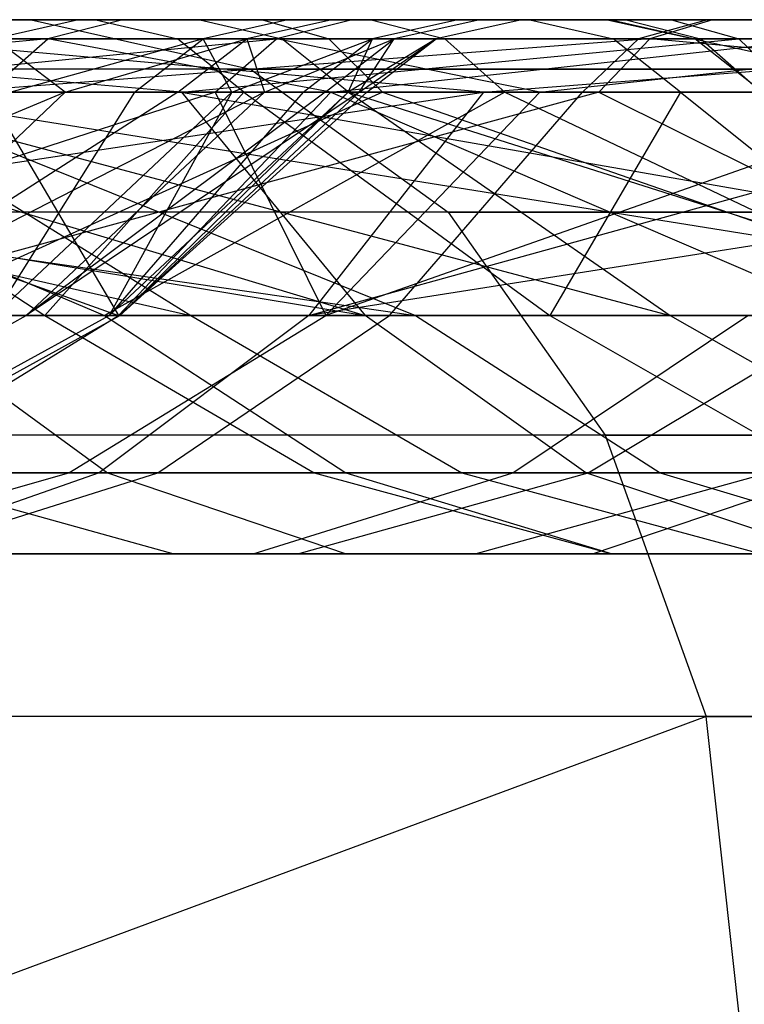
# Model space of a CAD drawing. Extents: x -172 to 172, y -29 to 28.
# Tile 831 of 914: x 117.77 to 121.36, y 14.42 to 19.3. Entities that reach past the tile are written whole.
import ezdxf

# ---------------------------------------------------------------- set-up
doc = ezdxf.new("R2010")
doc.units = 0
doc.header["$LTSCALE"] = 25.4
doc.layers.get('0').update_dxf_attribs({"linetype": 'CONTINUOUS'})

msp = doc.modelspace()

# ---------------------------------------------------------------- linework, layer by layer
at = {"color": 0}
for p, q in [((111.0298, 19.2997, -1117.8363), (117.8281, 19.2997, -1124.2006)), ((111.0298, 19.2997, -1117.8363), (117.8281, 19.2997, -1124.2006)), ((113.0557, 19.2997, -1139.0698), (118.9749, 19.2997, -1145.8844)), ((113.0557, 19.2997, -1139.0698), (118.9749, 19.2997, -1145.8844)), ((118.2815, 19.2997, -1177.6337), (113.9733, 19.2997, -1170.407)), ((118.2815, 19.2997, -1177.6337), (113.9733, 19.2997, -1170.407)), ((120.6759, 19.2997, -1359.412), (114.0337, 19.2997, -1365.939)), ((120.6759, 19.2997, -1359.412), (114.0337, 19.2997, -1365.939)), ((121.2051, 19.2997, -1130.9064), (114.6551, 19.2997, -1124.2291)), ((121.2051, 19.2997, -1130.9064), (114.6551, 19.2997, -1124.2291)), ((114.9488, 19.2997, -1165.5663), (119.5131, 19.2997, -1172.79)), ((114.9488, 19.2997, -1165.5663), (119.5131, 19.2997, -1172.79)), ((121.0023, 19.2997, -1338.0845), (115.2281, 19.2997, -1345.0223)), ((121.0023, 19.2997, -1338.0845), (115.2281, 19.2997, -1345.0223)), ((115.2382, 19.2997, -1314.0752), (119.4184, 19.2997, -1306.7739)), ((115.2382, 19.2997, -1314.0752), (119.4184, 19.2997, -1306.7739)), ((115.4903, 19.2997, -1198.8329), (118.148, 19.2997, -1206.4814)), ((115.4903, 19.2997, -1198.8329), (118.148, 19.2997, -1206.4814)), ((121.1804, 19.2997, -1154.4006), (115.7041, 19.2997, -1147.3779)), ((121.1804, 19.2997, -1154.4006), (115.7041, 19.2997, -1147.3779)), ((118.6641, 19.2997, -1278.3176), (116.1165, 19.2997, -1286.0035)), ((118.6641, 19.2997, -1278.3176), (116.1165, 19.2997, -1286.0035)), ((116.2911, 19.2997, -1273.9019), (118.0626, 19.2997, -1266.149)), ((116.2911, 19.2997, -1273.9019), (118.0626, 19.2997, -1266.149)), ((120.7768, 19.2997, -1311.5215), (116.3449, 19.2997, -1318.827)), ((120.7768, 19.2997, -1311.5215), (116.3449, 19.2997, -1318.827)), ((117.3867, 19.2997, -1359.578), (123.7799, 19.2997, -1352.7505)), ((117.3867, 19.2997, -1359.578), (123.7799, 19.2997, -1352.7505)), ((118.0626, 19.2997, -1266.149), (117.6461, 19.2052, -1266.0682)), ((118.0626, 19.2997, -1266.149), (117.6461, 19.2052, -1266.0682)), ((117.6489, 19.2997, -1336.7255), (122.9799, 19.2997, -1329.5917)), ((117.6489, 19.2997, -1336.7255), (122.9799, 19.2997, -1329.5917)), ((119.1009, 19.2997, -1226.5735), (117.7384, 19.2997, -1218.7384)), ((119.1009, 19.2997, -1226.5735), (117.7384, 19.2997, -1218.7384)), ((117.8281, 19.2997, -1124.2006), (124.2621, 19.2997, -1130.9329)), ((117.8281, 19.2997, -1124.2006), (124.2621, 19.2997, -1130.9329)), ((117.8281, 19.2997, -1124.2006), (118.915, 19.055, -1123.1024)), ((117.8281, 19.2997, -1124.2006), (118.915, 19.055, -1123.1024)), ((118.2815, 19.2997, -1177.6337), (117.9105, 19.2052, -1177.8395)), ((118.2815, 19.2997, -1177.6337), (117.9105, 19.2052, -1177.8395)), ((118.0626, 19.2997, -1266.149), (119.3179, 19.2997, -1258.2961)), ((118.0626, 19.2997, -1266.149), (119.3179, 19.2997, -1258.2961)), ((118.148, 19.2997, -1206.4814), (118.5531, 19.2052, -1206.3553)), ((118.148, 19.2997, -1206.4814), (120.2999, 19.2997, -1214.2874)), ((118.148, 19.2997, -1206.4814), (118.5531, 19.2052, -1206.3553)), ((118.148, 19.2997, -1206.4814), (120.2999, 19.2997, -1214.2874)), ((122.132, 19.2997, -1185.114), (118.2815, 19.2997, -1177.6337)), ((122.132, 19.2997, -1185.114), (118.2815, 19.2997, -1177.6337)), ((118.6641, 19.2997, -1278.3176), (119.071, 19.2052, -1278.4379)), ((120.7035, 19.2997, -1270.4814), (118.6641, 19.2997, -1278.3176)), ((118.6641, 19.2997, -1278.3176), (119.071, 19.2052, -1278.4379)), ((120.7035, 19.2997, -1270.4814), (118.6641, 19.2997, -1278.3176)), ((119.1009, 19.2997, -1226.5735), (118.6808, 19.2052, -1226.6323)), ((119.1009, 19.2997, -1226.5735), (118.6808, 19.2052, -1226.6323)), ((119.3179, 19.2997, -1258.2961), (118.897, 19.2052, -1258.243)), ((119.3179, 19.2997, -1258.2961), (118.897, 19.2052, -1258.243)), ((118.9749, 19.2997, -1145.8844), (124.484, 19.2997, -1153.0345)), ((118.9749, 19.2997, -1145.8844), (124.484, 19.2997, -1153.0345)), ((118.9749, 19.2997, -1145.8844), (119.3032, 19.2052, -1145.6156)), ((118.9749, 19.2997, -1145.8844), (119.3032, 19.2052, -1145.6156)), ((119.4184, 19.2997, -1306.7739), (119.0438, 19.2052, -1306.5747)), ((119.4184, 19.2997, -1306.7739), (119.0438, 19.2052, -1306.5747)), ((119.9427, 19.2997, -1234.4813), (119.1009, 19.2997, -1226.5735)), ((119.9427, 19.2997, -1234.4813), (119.1009, 19.2997, -1226.5735)), ((119.3179, 19.2997, -1258.2961), (120.0514, 19.2997, -1250.3774)), ((119.3179, 19.2997, -1258.2961), (120.0514, 19.2997, -1250.3774)), ((119.4184, 19.2997, -1306.7739), (123.1367, 19.2997, -1299.2268)), ((119.4184, 19.2997, -1306.7739), (123.1367, 19.2997, -1299.2268)), ((119.5131, 19.2997, -1172.79), (123.624, 19.2997, -1180.281)), ((119.5131, 19.2997, -1172.79), (119.8786, 19.2052, -1172.5746)), ((119.5131, 19.2997, -1172.79), (123.624, 19.2997, -1180.281)), ((119.5131, 19.2997, -1172.79), (119.8786, 19.2052, -1172.5746)), ((119.9427, 19.2997, -1234.4813), (119.5196, 19.2052, -1234.5123)), ((119.9427, 19.2997, -1234.4813), (119.5196, 19.2052, -1234.5123)), ((120.0514, 19.2997, -1250.3774), (119.6279, 19.2052, -1250.3523)), ((120.0514, 19.2997, -1250.3774), (119.6279, 19.2052, -1250.3523)), ((120.26, 19.2997, -1242.4276), (119.8357, 19.2052, -1242.4305)), ((120.26, 19.2997, -1242.4276), (119.8357, 19.2052, -1242.4305)), ((120.26, 19.2997, -1242.4276), (119.9427, 19.2997, -1234.4813)), ((120.26, 19.2997, -1242.4276), (119.9427, 19.2997, -1234.4813)), ((120.0514, 19.2997, -1250.3774), (120.26, 19.2997, -1242.4276)), ((120.0514, 19.2997, -1250.3774), (120.26, 19.2997, -1242.4276)), ((120.2999, 19.2997, -1214.2874), (120.7123, 19.2052, -1214.1881)), ((120.2999, 19.2997, -1214.2874), (121.9365, 19.2997, -1222.2174)), ((120.2999, 19.2997, -1214.2874), (120.7123, 19.2052, -1214.1881)), ((120.2999, 19.2997, -1214.2874), (121.9365, 19.2997, -1222.2174)), ((126.9451, 19.2997, -1352.5259), (120.6759, 19.2997, -1359.412)), ((121.7891, 19.055, -1360.4835), (120.6759, 19.2997, -1359.412)), ((126.9451, 19.2997, -1352.5259), (120.6759, 19.2997, -1359.412)), ((121.7891, 19.055, -1360.4835), (120.6759, 19.2997, -1359.412)), ((120.7035, 19.2997, -1270.4814), (121.1174, 19.2052, -1270.5748)), ((122.2261, 19.2997, -1262.5288), (120.7035, 19.2997, -1270.4814)), ((120.7035, 19.2997, -1270.4814), (121.1174, 19.2052, -1270.5748)), ((122.2261, 19.2997, -1262.5288), (120.7035, 19.2997, -1270.4814)), ((124.7506, 19.2997, -1303.9568), (120.7768, 19.2997, -1311.5215)), ((120.7768, 19.2997, -1311.5215), (121.1461, 19.2052, -1311.7302)), ((124.7506, 19.2997, -1303.9568), (120.7768, 19.2997, -1311.5215)), ((120.7768, 19.2997, -1311.5215), (121.1461, 19.2052, -1311.7302)), ((121.1804, 19.2997, -1154.4006), (120.8382, 19.2052, -1154.6515)), ((121.1804, 19.2997, -1154.4006), (120.8382, 19.2052, -1154.6515)), ((121.2051, 19.2997, -1130.9064), (120.8939, 19.2052, -1131.1947)), ((121.2051, 19.2997, -1130.9064), (120.8939, 19.2052, -1131.1947)), ((126.3594, 19.2997, -1330.8197), (121.0023, 19.2997, -1338.0845)), ((121.0023, 19.2997, -1338.0845), (121.3362, 19.2052, -1338.3462)), ((126.3594, 19.2997, -1330.8197), (121.0023, 19.2997, -1338.0845)), ((121.0023, 19.2997, -1338.0845), (121.3362, 19.2052, -1338.3462)), ((126.2311, 19.2997, -1161.7355), (121.1804, 19.2997, -1154.4006)), ((126.2311, 19.2997, -1161.7355), (121.1804, 19.2997, -1154.4006)), ((127.3668, 19.2997, -1137.9435), (121.2051, 19.2997, -1130.9064)), ((127.3668, 19.2997, -1137.9435), (121.2051, 19.2997, -1130.9064)), ((119.3032, 19.2052, -1145.6156), (113.3677, 19.2052, -1138.7823)), ((119.3032, 19.2052, -1145.6156), (113.3677, 19.2052, -1138.7823)), ((113.6158, 19.2052, -1170.6355), (117.9105, 19.2052, -1177.8395)), ((113.6158, 19.2052, -1170.6355), (117.9105, 19.2052, -1177.8395)), ((114.3607, 19.2052, -1124.5347), (120.8939, 19.2052, -1131.1947)), ((114.3607, 19.2052, -1124.5347), (120.8939, 19.2052, -1131.1947)), ((119.0438, 19.2052, -1306.5747), (114.8767, 19.2052, -1313.853)), ((119.0438, 19.2052, -1306.5747), (114.8767, 19.2052, -1313.853)), ((117.9105, 19.2052, -1177.8395), (115.1794, 18.9397, -1173.8062)), ((117.9105, 19.2052, -1177.8395), (115.1794, 18.9397, -1173.8062)), ((119.8786, 19.2052, -1172.5746), (115.3003, 19.2052, -1165.3287)), ((119.8786, 19.2052, -1172.5746), (115.3003, 19.2052, -1165.3287)), ((115.3774, 19.2052, -1147.6486), (120.8382, 19.2052, -1154.6515)), ((115.3774, 19.2052, -1147.6486), (120.8382, 19.2052, -1154.6515)), ((115.5461, 19.2052, -1345.3032), (121.3362, 19.2052, -1338.3462)), ((118.5735, 18.9397, -1342.3071), (115.5461, 19.2052, -1345.3032)), ((115.5461, 19.2052, -1345.3032), (121.3362, 19.2052, -1338.3462)), ((118.5735, 18.9397, -1342.3071), (115.5461, 19.2052, -1345.3032)), ((118.5531, 19.2052, -1206.3553), (115.8863, 19.2052, -1198.6805)), ((118.5531, 19.2052, -1206.3553), (115.8863, 19.2052, -1198.6805)), ((116.3423, 18.9397, -1310.7278), (119.0438, 19.2052, -1306.5747)), ((116.3423, 18.9397, -1310.7278), (119.0438, 19.2052, -1306.5747)), ((116.5146, 19.2052, -1286.1501), (119.071, 19.2052, -1278.4379)), ((116.5146, 19.2052, -1286.1501), (119.071, 19.2052, -1278.4379)), ((116.7007, 19.2052, -1319.0582), (121.1461, 19.2052, -1311.7302)), ((116.7007, 19.2052, -1319.0582), (121.1461, 19.2052, -1311.7302)), ((123.4621, 19.2052, -1352.4694), (117.0853, 19.2052, -1359.2793)), ((120.0707, 18.9397, -1355.6843), (117.0853, 19.2052, -1359.2793)), ((120.0707, 18.9397, -1355.6843), (117.0853, 19.2052, -1359.2793)), ((123.4621, 19.2052, -1352.4694), (117.0853, 19.2052, -1359.2793)), ((122.6326, 19.2052, -1329.3479), (117.3168, 19.2052, -1336.4615)), ((122.6326, 19.2052, -1329.3479), (117.3168, 19.2052, -1336.4615)), ((117.323, 19.2052, -1218.825), (118.6808, 19.2052, -1226.6323)), ((117.323, 19.2052, -1218.825), (118.6808, 19.2052, -1226.6323)), ((120.8939, 19.2052, -1131.1947), (117.4288, 18.9397, -1128.0594)), ((120.8939, 19.2052, -1131.1947), (117.4288, 18.9397, -1128.0594)), ((117.6095, 18.9397, -1178.0063), (117.9105, 19.2052, -1177.8395)), ((117.6095, 18.9397, -1178.0063), (117.9105, 19.2052, -1177.8395)), ((117.9964, 18.9397, -1262.1117), (117.6461, 19.2052, -1266.0682)), ((118.897, 19.2052, -1258.243), (117.6461, 19.2052, -1266.0682)), ((118.897, 19.2052, -1258.243), (117.6461, 19.2052, -1266.0682)), ((117.9964, 18.9397, -1262.1117), (117.6461, 19.2052, -1266.0682)), ((118.6808, 19.2052, -1226.6323), (117.7274, 18.9397, -1222.7764)), ((118.6808, 19.2052, -1226.6323), (117.7274, 18.9397, -1222.7764)), ((119.3125, 18.9397, -1181.1754), (117.9105, 19.2052, -1177.8395)), ((117.9105, 19.2052, -1177.8395), (121.7489, 19.2052, -1185.2964)), ((119.3125, 18.9397, -1181.1754), (117.9105, 19.2052, -1177.8395)), ((117.9105, 19.2052, -1177.8395), (121.7489, 19.2052, -1185.2964)), ((117.9964, 18.9397, -1262.1117), (118.897, 19.2052, -1258.243)), ((117.9964, 18.9397, -1262.1117), (118.897, 19.2052, -1258.243)), ((118.34, 18.9397, -1226.6801), (118.6808, 19.2052, -1226.6323)), ((118.34, 18.9397, -1226.6801), (118.6808, 19.2052, -1226.6323)), ((118.8817, 18.9397, -1206.2531), (118.5531, 19.2052, -1206.3553)), ((120.7123, 19.2052, -1214.1881), (118.5531, 19.2052, -1206.3553)), ((120.7123, 19.2052, -1214.1881), (118.5531, 19.2052, -1206.3553)), ((118.8817, 18.9397, -1206.2531), (118.5531, 19.2052, -1206.3553)), ((118.5556, 18.9397, -1258.2001), (118.897, 19.2052, -1258.243)), ((118.5556, 18.9397, -1258.2001), (118.897, 19.2052, -1258.243)), ((118.5735, 18.9397, -1342.3071), (121.3362, 19.2052, -1338.3462)), ((118.5735, 18.9397, -1342.3071), (121.3362, 19.2052, -1338.3462)), ((118.8231, 18.9397, -1230.6018), (118.6808, 19.2052, -1226.6323)), ((118.6808, 19.2052, -1226.6323), (119.5196, 19.2052, -1234.5123)), ((118.8231, 18.9397, -1230.6018), (118.6808, 19.2052, -1226.6323)), ((118.6808, 19.2052, -1226.6323), (119.5196, 19.2052, -1234.5123)), ((118.74, 18.9397, -1306.4131), (119.0438, 19.2052, -1306.5747)), ((118.74, 18.9397, -1306.4131), (119.0438, 19.2052, -1306.5747)), ((118.8231, 18.9397, -1230.6018), (119.5196, 19.2052, -1234.5123)), ((118.8231, 18.9397, -1230.6018), (119.5196, 19.2052, -1234.5123)), ((118.897, 19.2052, -1258.243), (118.985, 18.9397, -1254.272)), ((119.6279, 19.2052, -1250.3523), (118.897, 19.2052, -1258.243)), ((119.6279, 19.2052, -1250.3523), (118.897, 19.2052, -1258.243)), ((118.897, 19.2052, -1258.243), (118.985, 18.9397, -1254.272)), ((118.985, 18.9397, -1254.272), (119.6279, 19.2052, -1250.3523)), ((118.985, 18.9397, -1254.272), (119.6279, 19.2052, -1250.3523)), ((120.3497, 18.9397, -1303.2894), (119.0438, 19.2052, -1306.5747)), ((120.3497, 18.9397, -1303.2894), (119.0438, 19.2052, -1306.5747)), ((122.7504, 19.2052, -1299.0513), (119.0438, 19.2052, -1306.5747)), ((122.7504, 19.2052, -1299.0513), (119.0438, 19.2052, -1306.5747)), ((119.401, 18.9397, -1278.5354), (119.071, 19.2052, -1278.4379)), ((119.071, 19.2052, -1278.4379), (121.1174, 19.2052, -1270.5748)), ((119.401, 18.9397, -1278.5354), (119.071, 19.2052, -1278.4379)), ((119.071, 19.2052, -1278.4379), (121.1174, 19.2052, -1270.5748)), ((119.1764, 18.9397, -1234.5374), (119.5196, 19.2052, -1234.5123)), ((119.1764, 18.9397, -1234.5374), (119.5196, 19.2052, -1234.5123)), ((119.2844, 18.9397, -1250.3319), (119.6279, 19.2052, -1250.3523)), ((119.2844, 18.9397, -1250.3319), (119.6279, 19.2052, -1250.3523)), ((119.5695, 18.9397, -1145.3977), (119.3032, 19.2052, -1145.6156)), ((124.8275, 19.2052, -1152.7855), (119.3032, 19.2052, -1145.6156)), ((119.5695, 18.9397, -1145.3977), (119.3032, 19.2052, -1145.6156)), ((124.8275, 19.2052, -1152.7855), (119.3032, 19.2052, -1145.6156)), ((119.3125, 18.9397, -1181.1754), (121.7489, 19.2052, -1185.2964)), ((119.3125, 18.9397, -1181.1754), (121.7489, 19.2052, -1185.2964)), ((119.3993, 18.9397, -1238.4825), (119.5196, 19.2052, -1234.5123)), ((119.8357, 19.2052, -1242.4305), (119.3993, 18.9397, -1238.4825)), ((119.3993, 18.9397, -1238.4825), (119.5196, 19.2052, -1234.5123)), ((119.8357, 19.2052, -1242.4305), (119.3993, 18.9397, -1238.4825)), ((119.4533, 18.9397, -1246.3842), (119.6279, 19.2052, -1250.3523)), ((119.4533, 18.9397, -1246.3842), (119.8357, 19.2052, -1242.4305)), ((119.4533, 18.9397, -1246.3842), (119.8357, 19.2052, -1242.4305)), ((119.4533, 18.9397, -1246.3842), (119.6279, 19.2052, -1250.3523)), ((119.4916, 18.9397, -1242.4329), (119.8357, 19.2052, -1242.4305)), ((119.4916, 18.9397, -1242.4329), (119.8357, 19.2052, -1242.4305)), ((119.5196, 19.2052, -1234.5123), (119.8357, 19.2052, -1242.4305)), ((119.5196, 19.2052, -1234.5123), (119.8357, 19.2052, -1242.4305)), ((119.8357, 19.2052, -1242.4305), (119.6279, 19.2052, -1250.3523)), ((119.8357, 19.2052, -1242.4305), (119.6279, 19.2052, -1250.3523)), ((124.002, 19.2052, -1180.0884), (119.8786, 19.2052, -1172.5746)), ((124.002, 19.2052, -1180.0884), (119.8786, 19.2052, -1172.5746)), ((120.175, 18.9397, -1172.3998), (119.8786, 19.2052, -1172.5746)), ((120.175, 18.9397, -1172.3998), (119.8786, 19.2052, -1172.5746)), ((120.0707, 18.9397, -1355.6843), (123.4621, 19.2052, -1352.4694)), ((120.0707, 18.9397, -1355.6843), (123.4621, 19.2052, -1352.4694)), ((120.3497, 18.9397, -1303.2894), (122.7504, 19.2052, -1299.0513)), ((120.3497, 18.9397, -1303.2894), (122.7504, 19.2052, -1299.0513)), ((120.8382, 19.2052, -1154.6515), (120.5607, 18.9397, -1154.855)), ((120.8382, 19.2052, -1154.6515), (120.5607, 18.9397, -1154.855)), ((120.6415, 18.9397, -1131.4287), (120.8939, 19.2052, -1131.1947)), ((120.6415, 18.9397, -1131.4287), (120.8939, 19.2052, -1131.1947)), ((121.0469, 18.9397, -1214.1075), (120.7123, 19.2052, -1214.1881)), ((122.3546, 19.2052, -1222.1453), (120.7123, 19.2052, -1214.1881)), ((122.3546, 19.2052, -1222.1453), (120.7123, 19.2052, -1214.1881)), ((121.0469, 18.9397, -1214.1075), (120.7123, 19.2052, -1214.1881)), ((120.8382, 19.2052, -1154.6515), (125.8746, 19.2052, -1161.9657)), ((120.8382, 19.2052, -1154.6515), (125.8746, 19.2052, -1161.9657)), ((123.7576, 18.9397, -1134.8875), (120.8939, 19.2052, -1131.1947)), ((123.7576, 18.9397, -1134.8875), (120.8939, 19.2052, -1131.1947)), ((120.8939, 19.2052, -1131.1947), (127.0398, 19.2052, -1138.2137)), ((120.8939, 19.2052, -1131.1947), (127.0398, 19.2052, -1138.2137)), ((121.4531, 18.9397, -1270.6506), (121.1174, 19.2052, -1270.5748)), ((121.1174, 19.2052, -1270.5748), (122.6452, 19.2052, -1262.595)), ((121.4531, 18.9397, -1270.6506), (121.1174, 19.2052, -1270.5748)), ((121.1174, 19.2052, -1270.5748), (122.6452, 19.2052, -1262.595)), ((121.4457, 18.9397, -1311.8995), (121.1461, 19.2052, -1311.7302)), ((121.1461, 19.2052, -1311.7302), (125.1321, 19.2052, -1304.1425)), ((121.4457, 18.9397, -1311.8995), (121.1461, 19.2052, -1311.7302)), ((121.1461, 19.2052, -1311.7302), (125.1321, 19.2052, -1304.1425)), ((121.6071, 18.9397, -1338.5585), (121.3362, 19.2052, -1338.3462)), ((121.6071, 18.9397, -1338.5585), (121.3362, 19.2052, -1338.3462)), ((121.3362, 19.2052, -1338.3462), (126.7081, 19.2052, -1331.0614)), ((121.3362, 19.2052, -1338.3462), (126.7081, 19.2052, -1331.0614)), ((118.915, 19.055, -1123.1024), (112.054, 19.055, -1116.6794)), ((118.915, 19.055, -1123.1024), (112.054, 19.055, -1116.6794)), ((121.7891, 19.055, -1360.4835), (115.0856, 19.055, -1367.0707)), ((121.7891, 19.055, -1360.4835), (115.0856, 19.055, -1367.0707)), ((118.915, 19.055, -1123.1024), (125.4084, 19.055, -1129.8967)), ((118.915, 19.055, -1123.1024), (119.8955, 18.3448, -1122.1117)), ((118.915, 19.055, -1123.1024), (125.4084, 19.055, -1129.8967)), ((118.915, 19.055, -1123.1024), (119.8955, 18.3448, -1122.1117)), ((112.089, 18.9397, -1326.3035), (119.7337, 17.832, -1317.1289)), ((112.089, 18.9397, -1326.3035), (119.7337, 17.832, -1317.1289)), ((112.6987, 17.832, -1361.4386), (120.0707, 18.9397, -1355.6843)), ((112.6987, 17.832, -1361.4386), (120.0707, 18.9397, -1355.6843)), ((112.7795, 18.9397, -1348.8567), (119.4841, 17.832, -1343.0677)), ((112.7795, 18.9397, -1348.8567), (119.4841, 17.832, -1343.0677)), ((119.5695, 18.9397, -1145.3977), (113.6207, 18.9397, -1138.5491)), ((119.5695, 18.9397, -1145.3977), (113.6207, 18.9397, -1138.5491)), ((113.7738, 18.9397, -1293.8185), (118.6185, 17.832, -1284.8209)), ((113.7738, 18.9397, -1293.8185), (118.6185, 17.832, -1284.8209)), ((115.1124, 18.9397, -1147.8682), (120.5607, 18.9397, -1154.855)), ((115.1124, 18.9397, -1147.8682), (120.5607, 18.9397, -1154.855)), ((115.1794, 18.9397, -1173.8062), (118.26, 17.832, -1181.723)), ((115.1794, 18.9397, -1173.8062), (118.26, 17.832, -1181.723)), ((118.74, 18.9397, -1306.4131), (115.316, 17.832, -1310.1324)), ((118.74, 18.9397, -1306.4131), (115.316, 17.832, -1310.1324)), ((117.9964, 18.9397, -1262.1117), (115.3353, 17.832, -1269.6046)), ((117.9964, 18.9397, -1262.1117), (115.3353, 17.832, -1269.6046)), ((120.175, 18.9397, -1172.3998), (115.5854, 18.9397, -1165.1361)), ((115.5854, 18.9397, -1165.1361), (118.1909, 17.832, -1166.9275)), ((115.5854, 18.9397, -1165.1361), (118.1909, 17.832, -1166.9275)), ((120.175, 18.9397, -1172.3998), (115.5854, 18.9397, -1165.1361)), ((115.8041, 18.9397, -1345.531), (119.4841, 17.832, -1343.0677)), ((115.8041, 18.9397, -1345.531), (118.5735, 18.9397, -1342.3071)), ((115.8041, 18.9397, -1345.531), (119.4841, 17.832, -1343.0677)), ((115.8041, 18.9397, -1345.531), (118.5735, 18.9397, -1342.3071)), ((118.8817, 18.9397, -1206.2531), (116.2074, 18.9397, -1198.5571)), ((116.2074, 18.9397, -1198.5571), (117.8953, 17.832, -1199.6707)), ((116.2074, 18.9397, -1198.5571), (117.8953, 17.832, -1199.6707)), ((118.8817, 18.9397, -1206.2531), (116.2074, 18.9397, -1198.5571)), ((118.74, 18.9397, -1306.4131), (116.3423, 18.9397, -1310.7278)), ((118.74, 18.9397, -1306.4131), (116.3423, 18.9397, -1310.7278)), ((120.6415, 18.9397, -1131.4287), (116.5818, 17.832, -1128.8903)), ((120.6415, 18.9397, -1131.4287), (116.5818, 17.832, -1128.8903)), ((118.5556, 18.9397, -1258.2001), (116.8249, 17.832, -1261.9244)), ((118.985, 18.9397, -1254.272), (116.8249, 17.832, -1261.9244)), ((118.985, 18.9397, -1254.272), (116.8249, 17.832, -1261.9244)), ((118.5556, 18.9397, -1258.2001), (116.8249, 17.832, -1261.9244)), ((117.9964, 18.9397, -1262.1117), (116.8249, 17.832, -1261.9244)), ((117.9964, 18.9397, -1262.1117), (116.8249, 17.832, -1261.9244)), ((116.8375, 18.9397, -1286.269), (118.6185, 17.832, -1284.8209)), ((116.8375, 18.9397, -1286.269), (120.9947, 17.832, -1277.2908)), ((116.8375, 18.9397, -1286.269), (119.401, 18.9397, -1278.5354)), ((116.8375, 18.9397, -1286.269), (119.401, 18.9397, -1278.5354)), ((116.8375, 18.9397, -1286.269), (118.6185, 17.832, -1284.8209)), ((116.8375, 18.9397, -1286.269), (120.9947, 17.832, -1277.2908)), ((120.0707, 18.9397, -1355.6843), (116.8409, 18.9397, -1359.0371)), ((120.0707, 18.9397, -1355.6843), (116.8409, 18.9397, -1359.0371)), ((116.9892, 18.9397, -1319.2456), (121.4457, 18.9397, -1311.8995)), ((116.9892, 18.9397, -1319.2456), (119.7337, 17.832, -1317.1289)), ((116.9892, 18.9397, -1319.2456), (123.9, 17.832, -1309.9061)), ((116.9892, 18.9397, -1319.2456), (119.7337, 17.832, -1317.1289)), ((116.9892, 18.9397, -1319.2456), (123.9, 17.832, -1309.9061)), ((116.9892, 18.9397, -1319.2456), (121.4457, 18.9397, -1311.8995)), ((122.351, 18.9397, -1329.1501), (117.0473, 18.9397, -1336.2474)), ((122.351, 18.9397, -1329.1501), (117.0473, 18.9397, -1336.2474)), ((119.5695, 18.9397, -1145.3977), (117.1351, 17.832, -1140.6862)), ((119.5695, 18.9397, -1145.3977), (117.1351, 17.832, -1140.6862)), ((117.9964, 18.9397, -1262.1117), (117.3083, 18.9397, -1266.0027)), ((117.9964, 18.9397, -1262.1117), (117.3083, 18.9397, -1266.0027)), ((117.4288, 18.9397, -1128.0594), (120.6415, 18.9397, -1131.4287)), ((117.4288, 18.9397, -1128.0594), (120.6415, 18.9397, -1131.4287)), ((117.6095, 18.9397, -1178.0063), (118.26, 17.832, -1181.723)), ((117.6095, 18.9397, -1178.0063), (119.3125, 18.9397, -1181.1754)), ((117.6095, 18.9397, -1178.0063), (118.26, 17.832, -1181.723)), ((117.6095, 18.9397, -1178.0063), (119.3125, 18.9397, -1181.1754)), ((118.8231, 18.9397, -1230.6018), (117.6434, 17.832, -1230.7273)), ((118.34, 18.9397, -1226.6801), (117.6434, 17.832, -1230.7273)), ((118.8231, 18.9397, -1230.6018), (117.6434, 17.832, -1230.7273)), ((118.34, 18.9397, -1226.6801), (117.6434, 17.832, -1230.7273)), ((117.7274, 18.9397, -1222.7764), (118.34, 18.9397, -1226.6801)), ((117.7274, 18.9397, -1222.7764), (118.34, 18.9397, -1226.6801)), ((119.2844, 18.9397, -1250.3319), (117.8037, 17.832, -1254.1626)), ((118.985, 18.9397, -1254.272), (117.8037, 17.832, -1254.1626)), ((118.985, 18.9397, -1254.272), (117.8037, 17.832, -1254.1626)), ((119.4533, 18.9397, -1246.3842), (117.8037, 17.832, -1254.1626)), ((119.2844, 18.9397, -1250.3319), (117.8037, 17.832, -1254.1626)), ((119.4533, 18.9397, -1246.3842), (117.8037, 17.832, -1254.1626)), ((118.8817, 18.9397, -1206.2531), (117.8953, 17.832, -1199.6707)), ((118.8817, 18.9397, -1206.2531), (117.8953, 17.832, -1199.6707)), ((118.5556, 18.9397, -1258.2001), (117.9964, 18.9397, -1262.1117)), ((118.5556, 18.9397, -1258.2001), (117.9964, 18.9397, -1262.1117)), ((120.175, 18.9397, -1172.3998), (118.1909, 17.832, -1166.9275)), ((120.175, 18.9397, -1172.3998), (118.1909, 17.832, -1166.9275)), ((118.8231, 18.9397, -1230.6018), (118.2138, 17.832, -1238.5299)), ((119.1764, 18.9397, -1234.5374), (118.2138, 17.832, -1238.5299)), ((118.2138, 17.832, -1238.5299), (119.3993, 18.9397, -1238.4825)), ((118.8231, 18.9397, -1230.6018), (118.2138, 17.832, -1238.5299)), ((119.1764, 18.9397, -1234.5374), (118.2138, 17.832, -1238.5299)), ((118.2138, 17.832, -1238.5299), (119.3993, 18.9397, -1238.4825)), ((119.3125, 18.9397, -1181.1754), (118.26, 17.832, -1181.723)), ((119.3125, 18.9397, -1181.1754), (118.26, 17.832, -1181.723)), ((119.4916, 18.9397, -1242.4329), (118.2673, 17.832, -1246.353)), ((119.3993, 18.9397, -1238.4825), (118.2673, 17.832, -1246.353)), ((119.4916, 18.9397, -1242.4329), (118.2673, 17.832, -1246.353)), ((119.4533, 18.9397, -1246.3842), (118.2673, 17.832, -1246.353)), ((119.3993, 18.9397, -1238.4825), (118.2673, 17.832, -1246.353)), ((119.4533, 18.9397, -1246.3842), (118.2673, 17.832, -1246.353)), ((118.34, 18.9397, -1226.6801), (118.8231, 18.9397, -1230.6018)), ((118.34, 18.9397, -1226.6801), (118.8231, 18.9397, -1230.6018)), ((118.985, 18.9397, -1254.272), (118.5556, 18.9397, -1258.2001)), ((118.985, 18.9397, -1254.272), (118.5556, 18.9397, -1258.2001)), ((118.5735, 18.9397, -1342.3071), (119.4841, 17.832, -1343.0677)), ((118.5735, 18.9397, -1342.3071), (119.4841, 17.832, -1343.0677)), ((118.5735, 18.9397, -1342.3071), (124.9399, 17.832, -1336.1481)), ((118.5735, 18.9397, -1342.3071), (124.9399, 17.832, -1336.1481)), ((118.5735, 18.9397, -1342.3071), (121.6071, 18.9397, -1338.5585)), ((118.5735, 18.9397, -1342.3071), (121.6071, 18.9397, -1338.5585)), ((118.74, 18.9397, -1306.4131), (119.288, 17.832, -1302.7598)), ((120.3497, 18.9397, -1303.2894), (118.74, 18.9397, -1306.4131)), ((118.74, 18.9397, -1306.4131), (119.288, 17.832, -1302.7598)), ((120.3497, 18.9397, -1303.2894), (118.74, 18.9397, -1306.4131)), ((118.8231, 18.9397, -1230.6018), (119.1764, 18.9397, -1234.5374)), ((118.8231, 18.9397, -1230.6018), (119.1764, 18.9397, -1234.5374)), ((121.0469, 18.9397, -1214.1075), (118.8817, 18.9397, -1206.2531)), ((118.8817, 18.9397, -1206.2531), (120.399, 17.832, -1207.1594)), ((118.8817, 18.9397, -1206.2531), (120.399, 17.832, -1207.1594)), ((121.0469, 18.9397, -1214.1075), (118.8817, 18.9397, -1206.2531)), ((119.2844, 18.9397, -1250.3319), (118.985, 18.9397, -1254.272)), ((119.2844, 18.9397, -1250.3319), (118.985, 18.9397, -1254.272)), ((119.1764, 18.9397, -1234.5374), (119.3993, 18.9397, -1238.4825)), ((119.1764, 18.9397, -1234.5374), (119.3993, 18.9397, -1238.4825)), ((120.0707, 18.9397, -1355.6843), (119.2047, 17.832, -1354.8733)), ((119.2047, 17.832, -1354.8733), (123.2044, 18.9397, -1352.2413)), ((126.2394, 18.9397, -1348.7112), (119.2047, 17.832, -1354.8733)), ((119.2047, 17.832, -1354.8733), (123.2044, 18.9397, -1352.2413)), ((126.2394, 18.9397, -1348.7112), (119.2047, 17.832, -1354.8733)), ((120.0707, 18.9397, -1355.6843), (119.2047, 17.832, -1354.8733)), ((119.4533, 18.9397, -1246.3842), (119.2844, 18.9397, -1250.3319)), ((119.4533, 18.9397, -1246.3842), (119.2844, 18.9397, -1250.3319)), ((122.4372, 18.9397, -1298.9088), (119.288, 17.832, -1302.7598)), ((120.3497, 18.9397, -1303.2894), (119.288, 17.832, -1302.7598)), ((122.4372, 18.9397, -1298.9088), (119.288, 17.832, -1302.7598)), ((120.3497, 18.9397, -1303.2894), (119.288, 17.832, -1302.7598)), ((119.3125, 18.9397, -1181.1754), (121.89, 17.832, -1189.27)), ((119.3125, 18.9397, -1181.1754), (121.4382, 18.9397, -1185.4443)), ((119.3125, 18.9397, -1181.1754), (121.89, 17.832, -1189.27)), ((119.3125, 18.9397, -1181.1754), (121.4382, 18.9397, -1185.4443)), ((119.3993, 18.9397, -1238.4825), (119.4916, 18.9397, -1242.4329)), ((119.3993, 18.9397, -1238.4825), (119.4916, 18.9397, -1242.4329)), ((119.401, 18.9397, -1278.5354), (122.8933, 17.832, -1269.6262)), ((119.401, 18.9397, -1278.5354), (121.4531, 18.9397, -1270.6506)), ((119.401, 18.9397, -1278.5354), (120.9947, 17.832, -1277.2908)), ((119.401, 18.9397, -1278.5354), (122.8933, 17.832, -1269.6262)), ((119.401, 18.9397, -1278.5354), (120.9947, 17.832, -1277.2908)), ((119.401, 18.9397, -1278.5354), (121.4531, 18.9397, -1270.6506)), ((119.4916, 18.9397, -1242.4329), (119.4533, 18.9397, -1246.3842)), ((119.4916, 18.9397, -1242.4329), (119.4533, 18.9397, -1246.3842)), ((125.1062, 18.9397, -1152.5836), (119.5695, 18.9397, -1145.3977)), ((119.5695, 18.9397, -1145.3977), (122.75, 17.832, -1147.4774)), ((125.1062, 18.9397, -1152.5836), (119.5695, 18.9397, -1145.3977)), ((119.5695, 18.9397, -1145.3977), (122.75, 17.832, -1147.4774)), ((119.6039, 17.832, -1155.5565), (120.5607, 18.9397, -1154.855)), ((119.6039, 17.832, -1155.5565), (120.5607, 18.9397, -1154.855)), ((123.2044, 18.9397, -1352.2413), (120.0707, 18.9397, -1355.6843)), ((123.2044, 18.9397, -1352.2413), (120.0707, 18.9397, -1355.6843)), ((124.3087, 18.9397, -1179.9323), (120.175, 18.9397, -1172.3998)), ((124.3087, 18.9397, -1179.9323), (120.175, 18.9397, -1172.3998)), ((120.175, 18.9397, -1172.3998), (122.5047, 17.832, -1174.0632)), ((120.175, 18.9397, -1172.3998), (122.5047, 17.832, -1174.0632)), ((122.4372, 18.9397, -1298.9088), (120.3497, 18.9397, -1303.2894)), ((122.4372, 18.9397, -1298.9088), (120.3497, 18.9397, -1303.2894)), ((121.0469, 18.9397, -1214.1075), (120.399, 17.832, -1207.1594)), ((121.0469, 18.9397, -1214.1075), (120.399, 17.832, -1207.1594)), ((120.5607, 18.9397, -1154.855), (125.5856, 18.9397, -1162.1523)), ((120.5607, 18.9397, -1154.855), (125.5856, 18.9397, -1162.1523)), ((120.6415, 18.9397, -1131.4287), (123.7576, 18.9397, -1134.8875)), ((120.6415, 18.9397, -1131.4287), (122.865, 17.832, -1135.6691)), ((120.6415, 18.9397, -1131.4287), (123.7576, 18.9397, -1134.8875)), ((120.6415, 18.9397, -1131.4287), (122.865, 17.832, -1135.6691)), ((121.0469, 18.9397, -1214.1075), (122.4276, 17.832, -1214.7905)), ((122.6937, 18.9397, -1222.0868), (121.0469, 18.9397, -1214.1075)), ((121.0469, 18.9397, -1214.1075), (122.4276, 17.832, -1214.7905)), ((122.6937, 18.9397, -1222.0868), (121.0469, 18.9397, -1214.1075)), ((119.8955, 18.3448, -1122.1117), (112.9779, 18.3448, -1115.6357)), ((119.8955, 18.3448, -1122.1117), (112.9779, 18.3448, -1115.6357)), ((122.7933, 18.3448, -1361.4501), (116.0346, 18.3448, -1368.0917)), ((122.7933, 18.3448, -1361.4501), (116.0346, 18.3448, -1368.0917)), ((119.8955, 18.3448, -1122.1117), (126.4424, 18.3448, -1128.9622)), ((119.8955, 18.3448, -1122.1117), (120.6736, 17.2386, -1121.3256)), ((119.8955, 18.3448, -1122.1117), (126.4424, 18.3448, -1128.9622)), ((119.8955, 18.3448, -1122.1117), (120.6736, 17.2386, -1121.3256)), ((112.6987, 17.832, -1361.4386), (119.2047, 17.832, -1354.8733)), ((112.6987, 17.832, -1361.4386), (119.2047, 17.832, -1354.8733)), ((118.1909, 17.832, -1166.9275), (113.4619, 17.832, -1160.0598)), ((118.1909, 17.832, -1166.9275), (113.4619, 17.832, -1160.0598)), ((119.4841, 17.832, -1343.0677), (113.6455, 17.832, -1349.6677)), ((119.4841, 17.832, -1343.0677), (113.6455, 17.832, -1349.6677)), ((118.26, 17.832, -1181.723), (114.1634, 17.832, -1174.4188)), ((118.26, 17.832, -1181.723), (114.1634, 17.832, -1174.4188)), ((119.6039, 17.832, -1155.5565), (114.1989, 17.832, -1148.6251)), ((119.6039, 17.832, -1155.5565), (114.1989, 17.832, -1148.6251)), ((117.8953, 17.832, -1199.6707), (114.9263, 17.832, -1192.354)), ((117.8953, 17.832, -1199.6707), (114.9263, 17.832, -1192.354)), ((115.1468, 17.832, -1324.0923), (119.7337, 17.832, -1317.1289)), ((115.1468, 17.832, -1324.0923), (119.7337, 17.832, -1317.1289)), ((115.316, 17.832, -1310.1324), (119.288, 17.832, -1302.7598)), ((115.316, 17.832, -1310.1324), (119.288, 17.832, -1302.7598)), ((115.7742, 17.832, -1292.187), (118.6185, 17.832, -1284.8209)), ((115.7742, 17.832, -1292.187), (118.6185, 17.832, -1284.8209)), ((116.1184, 17.832, -1335.5094), (121.38, 17.832, -1328.4685)), ((116.1184, 17.832, -1335.5094), (121.38, 17.832, -1328.4685)), ((116.3859, 17.0527, -1254.0312), (117.8037, 17.832, -1254.1626)), ((116.3859, 17.0527, -1254.0312), (117.8037, 17.832, -1254.1626)), ((122.865, 17.832, -1135.6691), (116.5818, 17.832, -1128.8903)), ((122.865, 17.832, -1135.6691), (116.5818, 17.832, -1128.8903)), ((116.7911, 17.0527, -1238.5867), (118.2138, 17.832, -1238.5299)), ((116.7911, 17.0527, -1238.5867), (118.2138, 17.832, -1238.5299)), ((116.8249, 17.832, -1261.9244), (117.8037, 17.832, -1254.1626)), ((116.8249, 17.832, -1261.9244), (117.8037, 17.832, -1254.1626)), ((116.8439, 17.0527, -1246.3157), (118.2673, 17.832, -1246.353)), ((116.8439, 17.0527, -1246.3157), (118.2673, 17.832, -1246.353)), ((116.9969, 17.0527, -1182.3801), (118.26, 17.832, -1181.723)), ((116.9969, 17.0527, -1182.3801), (118.26, 17.832, -1181.723)), ((122.75, 17.832, -1147.4774), (117.1351, 17.832, -1140.6862)), ((117.1351, 17.832, -1140.6862), (118.2063, 17.0527, -1139.7482)), ((117.1351, 17.832, -1140.6862), (118.2063, 17.0527, -1139.7482)), ((122.75, 17.832, -1147.4774), (117.1351, 17.832, -1140.6862)), ((118.2138, 17.832, -1238.5299), (117.6434, 17.832, -1230.7273)), ((118.2138, 17.832, -1238.5299), (117.6434, 17.832, -1230.7273)), ((117.8037, 17.832, -1254.1626), (118.2673, 17.832, -1246.353)), ((117.8037, 17.832, -1254.1626), (118.2673, 17.832, -1246.353)), ((120.399, 17.832, -1207.1594), (117.8953, 17.832, -1199.6707)), ((117.8953, 17.832, -1199.6707), (119.2309, 17.0527, -1199.177)), ((120.399, 17.832, -1207.1594), (117.8953, 17.832, -1199.6707)), ((117.8953, 17.832, -1199.6707), (119.2309, 17.0527, -1199.177)), ((118.0139, 17.0527, -1302.1241), (119.288, 17.832, -1302.7598)), ((118.0139, 17.0527, -1302.1241), (119.288, 17.832, -1302.7598)), ((119.2047, 17.832, -1354.8733), (118.1654, 17.0527, -1353.9001)), ((119.2047, 17.832, -1354.8733), (118.1654, 17.0527, -1353.9001)), ((122.5047, 17.832, -1174.0632), (118.1909, 17.832, -1166.9275)), ((122.5047, 17.832, -1174.0632), (118.1909, 17.832, -1166.9275)), ((118.1909, 17.832, -1166.9275), (119.3871, 17.0527, -1166.155)), ((118.1909, 17.832, -1166.9275), (119.3871, 17.0527, -1166.155)), ((118.2673, 17.832, -1246.353), (118.2138, 17.832, -1238.5299)), ((118.2673, 17.832, -1246.353), (118.2138, 17.832, -1238.5299)), ((121.89, 17.832, -1189.27), (118.26, 17.832, -1181.723)), ((121.89, 17.832, -1189.27), (118.26, 17.832, -1181.723)), ((118.4556, 17.0527, -1156.3984), (119.6039, 17.832, -1155.5565)), ((118.4556, 17.0527, -1156.3984), (119.6039, 17.832, -1155.5565)), ((118.6185, 17.832, -1284.8209), (120.9947, 17.832, -1277.2908)), ((118.6185, 17.832, -1284.8209), (119.9622, 17.0527, -1285.2917)), ((118.6185, 17.832, -1284.8209), (119.9622, 17.0527, -1285.2917)), ((118.6185, 17.832, -1284.8209), (120.9947, 17.832, -1277.2908)), ((125.3289, 17.832, -1347.9506), (119.2047, 17.832, -1354.8733)), ((125.3289, 17.832, -1347.9506), (119.2047, 17.832, -1354.8733)), ((119.288, 17.832, -1302.7598), (122.7893, 17.832, -1295.1522)), ((119.288, 17.832, -1302.7598), (122.7893, 17.832, -1295.1522)), ((120.5768, 17.0527, -1343.9806), (119.4841, 17.832, -1343.0677)), ((119.4841, 17.832, -1343.0677), (124.9399, 17.832, -1336.1481)), ((120.5768, 17.0527, -1343.9806), (119.4841, 17.832, -1343.0677)), ((119.4841, 17.832, -1343.0677), (124.9399, 17.832, -1336.1481)), ((124.5889, 17.832, -1162.7959), (119.6039, 17.832, -1155.5565)), ((124.5889, 17.832, -1162.7959), (119.6039, 17.832, -1155.5565)), ((119.7337, 17.832, -1317.1289), (123.9, 17.832, -1309.9061)), ((119.7337, 17.832, -1317.1289), (120.9455, 17.0527, -1317.8766)), ((119.7337, 17.832, -1317.1289), (120.9455, 17.0527, -1317.8766)), ((119.7337, 17.832, -1317.1289), (123.9, 17.832, -1309.9061)), ((120.2146, 17.0527, -1327.6503), (121.38, 17.832, -1328.4685)), ((120.2146, 17.0527, -1327.6503), (121.38, 17.832, -1328.4685)), ((122.4276, 17.832, -1214.7905), (120.399, 17.832, -1207.1594)), ((120.399, 17.832, -1207.1594), (121.763, 17.0527, -1206.7505)), ((122.4276, 17.832, -1214.7905), (120.399, 17.832, -1207.1594)), ((120.399, 17.832, -1207.1594), (121.763, 17.0527, -1206.7505)), ((120.5881, 17.0527, -1189.8466), (121.89, 17.832, -1189.27)), ((120.5881, 17.0527, -1189.8466), (121.89, 17.832, -1189.27)), ((120.9947, 17.832, -1277.2908), (122.8933, 17.832, -1269.6262)), ((120.9947, 17.832, -1277.2908), (122.3653, 17.0527, -1277.6764)), ((120.9947, 17.832, -1277.2908), (122.8933, 17.832, -1269.6262)), ((120.9947, 17.832, -1277.2908), (122.3653, 17.0527, -1277.6764)), ((120.6736, 17.2386, -1121.3256), (113.7112, 17.2386, -1114.8076)), ((120.6736, 17.2386, -1121.3256), (113.7112, 17.2386, -1114.8076)), ((123.5902, 17.2386, -1362.2173), (116.7876, 17.2386, -1368.9019)), ((123.5902, 17.2386, -1362.2173), (116.7876, 17.2386, -1368.9019)), ((120.6736, 17.2386, -1121.3256), (127.263, 17.2386, -1128.2203)), ((120.6736, 17.2386, -1121.3256), (127.263, 17.2386, -1128.2203)), ((120.6736, 17.2386, -1121.3256), (121.1732, 15.8448, -1120.8208)), ((120.6736, 17.2386, -1121.3256), (121.1732, 15.8448, -1120.8208)), ((111.7161, 17.0527, -1360.4081), (118.1654, 17.0527, -1353.9001)), ((111.7161, 17.0527, -1360.4081), (118.1654, 17.0527, -1353.9001)), ((118.2063, 17.0527, -1139.7482), (112.1614, 17.0527, -1133.2264)), ((118.2063, 17.0527, -1139.7482), (112.1614, 17.0527, -1133.2264)), ((118.4556, 17.0527, -1156.3984), (113.1025, 17.0527, -1149.5336)), ((118.4556, 17.0527, -1156.3984), (113.1025, 17.0527, -1149.5336)), ((114.0843, 17.0527, -1309.4181), (118.0139, 17.0527, -1302.1241)), ((114.0843, 17.0527, -1309.4181), (118.0139, 17.0527, -1302.1241)), ((119.3871, 17.0527, -1166.155), (114.6102, 17.0527, -1159.2179)), ((119.3871, 17.0527, -1166.155), (114.6102, 17.0527, -1159.2179)), ((120.5768, 17.0527, -1343.9806), (114.6848, 17.0527, -1350.6409)), ((120.5768, 17.0527, -1343.9806), (114.6848, 17.0527, -1350.6409)), ((115.0036, 17.0527, -1334.6237), (120.2146, 17.0527, -1327.6503)), ((115.0036, 17.0527, -1334.6237), (120.2146, 17.0527, -1327.6503)), ((121.7938, 17.0527, -1136.6071), (115.5654, 17.0527, -1129.8873)), ((121.7938, 17.0527, -1136.6071), (115.5654, 17.0527, -1129.8873)), ((119.2309, 17.0527, -1199.177), (116.2282, 17.0527, -1191.7773)), ((119.2309, 17.0527, -1199.177), (116.2282, 17.0527, -1191.7773)), ((116.3121, 17.0527, -1324.9104), (120.9455, 17.0527, -1317.8766)), ((116.3121, 17.0527, -1324.9104), (120.9455, 17.0527, -1317.8766)), ((116.6067, 16.6506, -1301.4221), (118.0139, 17.0527, -1302.1241)), ((116.6067, 16.6506, -1301.4221), (118.0139, 17.0527, -1302.1241)), ((120.5881, 17.0527, -1189.8466), (116.9969, 17.0527, -1182.3801)), ((120.5881, 17.0527, -1189.8466), (116.9969, 17.0527, -1182.3801)), ((118.1654, 17.0527, -1353.9001), (117.0175, 16.6506, -1352.8252)), ((118.1654, 17.0527, -1353.9001), (117.0175, 16.6506, -1352.8252)), ((117.0857, 17.0527, -1292.7413), (118.5342, 16.6506, -1293.3536)), ((117.0857, 17.0527, -1292.7413), (119.9622, 17.0527, -1285.2917)), ((117.0857, 17.0527, -1292.7413), (118.5342, 16.6506, -1293.3536)), ((117.0857, 17.0527, -1292.7413), (119.9622, 17.0527, -1285.2917)), ((117.1874, 16.6506, -1157.3282), (118.4556, 17.0527, -1156.3984)), ((117.1874, 16.6506, -1157.3282), (118.4556, 17.0527, -1156.3984)), ((118.0139, 17.0527, -1302.1241), (121.4777, 17.0527, -1294.5978)), ((118.0139, 17.0527, -1302.1241), (121.4777, 17.0527, -1294.5978)), ((124.2361, 17.0527, -1347.0377), (118.1654, 17.0527, -1353.9001)), ((124.2361, 17.0527, -1347.0377), (118.1654, 17.0527, -1353.9001)), ((123.8727, 17.0527, -1146.6014), (118.2063, 17.0527, -1139.7482)), ((118.2063, 17.0527, -1139.7482), (119.3895, 16.6506, -1138.7123)), ((118.2063, 17.0527, -1139.7482), (119.3895, 16.6506, -1138.7123)), ((123.8727, 17.0527, -1146.6014), (118.2063, 17.0527, -1139.7482)), ((123.3928, 17.0527, -1163.5684), (118.4556, 17.0527, -1156.3984)), ((123.3928, 17.0527, -1163.5684), (118.4556, 17.0527, -1156.3984)), ((118.9276, 16.6506, -1326.7467), (120.2146, 17.0527, -1327.6503)), ((118.9276, 16.6506, -1326.7467), (120.2146, 17.0527, -1327.6503)), ((119.1502, 16.6506, -1190.4834), (120.5881, 17.0527, -1189.8466)), ((119.1502, 16.6506, -1190.4834), (120.5881, 17.0527, -1189.8466)), ((121.763, 17.0527, -1206.7505), (119.2309, 17.0527, -1199.177)), ((119.2309, 17.0527, -1199.177), (120.7059, 16.6506, -1198.6317)), ((119.2309, 17.0527, -1199.177), (120.7059, 16.6506, -1198.6317)), ((121.763, 17.0527, -1206.7505), (119.2309, 17.0527, -1199.177)), ((119.3871, 17.0527, -1166.155), (120.7081, 16.6506, -1165.302)), ((123.7446, 17.0527, -1173.363), (119.3871, 17.0527, -1166.155)), ((119.3871, 17.0527, -1166.155), (120.7081, 16.6506, -1165.302)), ((123.7446, 17.0527, -1173.363), (119.3871, 17.0527, -1166.155)), ((119.9622, 17.0527, -1285.2917), (121.4463, 16.6506, -1285.8119)), ((119.9622, 17.0527, -1285.2917), (121.4463, 16.6506, -1285.8119)), ((119.9622, 17.0527, -1285.2917), (122.3653, 17.0527, -1277.6764)), ((119.9622, 17.0527, -1285.2917), (122.3653, 17.0527, -1277.6764)), ((120.0293, 16.6506, -1293.9856), (121.4777, 17.0527, -1294.5978)), ((120.0293, 16.6506, -1293.9856), (121.4777, 17.0527, -1294.5978)), ((120.2146, 17.0527, -1327.6503), (125.0034, 17.0527, -1320.3805)), ((120.2146, 17.0527, -1327.6503), (125.0034, 17.0527, -1320.3805)), ((121.7836, 16.6506, -1344.9888), (120.5768, 17.0527, -1343.9806)), ((120.5768, 17.0527, -1343.9806), (126.0825, 17.0527, -1336.9977)), ((120.5768, 17.0527, -1343.9806), (126.0825, 17.0527, -1336.9977)), ((121.7836, 16.6506, -1344.9888), (120.5768, 17.0527, -1343.9806)), ((123.7034, 17.0527, -1197.5238), (120.5881, 17.0527, -1189.8466)), ((123.7034, 17.0527, -1197.5238), (120.5881, 17.0527, -1189.8466)), ((120.6106, 16.6506, -1137.6429), (121.7938, 17.0527, -1136.6071)), ((120.6106, 16.6506, -1137.6429), (121.7938, 17.0527, -1136.6071)), ((120.9455, 17.0527, -1317.8766), (122.2838, 16.6506, -1318.7024)), ((120.9455, 17.0527, -1317.8766), (125.154, 17.0527, -1310.5807)), ((120.9455, 17.0527, -1317.8766), (122.2838, 16.6506, -1318.7024)), ((120.9455, 17.0527, -1317.8766), (125.154, 17.0527, -1310.5807)), ((119.3895, 16.6506, -1138.7123), (113.284, 16.6506, -1132.1252)), ((119.3895, 16.6506, -1138.7123), (113.284, 16.6506, -1132.1252)), ((113.7723, 16.6506, -1333.6454), (118.9276, 16.6506, -1326.7467)), ((113.7723, 16.6506, -1333.6454), (118.9276, 16.6506, -1326.7467)), ((120.6106, 16.6506, -1137.6429), (114.4427, 16.6506, -1130.9885)), ((120.6106, 16.6506, -1137.6429), (114.4427, 16.6506, -1130.9885)), ((115.1543, 16.6506, -1300.6975), (118.5342, 16.6506, -1293.3536)), ((115.1543, 16.6506, -1300.6975), (118.5342, 16.6506, -1293.3536)), ((119.1502, 16.6506, -1190.4834), (115.6019, 16.6506, -1183.106)), ((119.1502, 16.6506, -1190.4834), (115.6019, 16.6506, -1183.106)), ((121.7836, 16.6506, -1344.9888), (115.8327, 16.6506, -1351.7158)), ((121.7836, 16.6506, -1344.9888), (115.8327, 16.6506, -1351.7158)), ((120.7081, 16.6506, -1165.302), (115.8784, 16.6506, -1158.2881)), ((120.7081, 16.6506, -1165.302), (115.8784, 16.6506, -1158.2881)), ((116.6067, 16.6506, -1301.4221), (120.0293, 16.6506, -1293.9856)), ((116.6067, 16.6506, -1301.4221), (120.0293, 16.6506, -1293.9856)), ((123.0293, 16.6506, -1346.0294), (117.0175, 16.6506, -1352.8252)), ((123.0293, 16.6506, -1346.0294), (117.0175, 16.6506, -1352.8252)), ((122.0717, 16.6506, -1164.4215), (117.1874, 16.6506, -1157.3282)), ((122.0717, 16.6506, -1164.4215), (117.1874, 16.6506, -1157.3282)), ((117.5992, 16.6506, -1325.8141), (122.2838, 16.6506, -1318.7024)), ((117.5992, 16.6506, -1325.8141), (122.2838, 16.6506, -1318.7024)), ((120.7059, 16.6506, -1198.6317), (117.6661, 16.6506, -1191.1406)), ((120.7059, 16.6506, -1198.6317), (117.6661, 16.6506, -1191.1406)), ((118.5342, 16.6506, -1293.3536), (121.4463, 16.6506, -1285.8119)), ((118.5342, 16.6506, -1293.3536), (121.4463, 16.6506, -1285.8119)), ((118.9276, 16.6506, -1326.7467), (123.6651, 16.6506, -1319.5547)), ((118.9276, 16.6506, -1326.7467), (123.6651, 16.6506, -1319.5547)), ((122.2284, 16.6506, -1198.069), (119.1502, 16.6506, -1190.4834)), ((122.2284, 16.6506, -1198.069), (119.1502, 16.6506, -1190.4834)), ((125.1125, 16.6506, -1145.6342), (119.3895, 16.6506, -1138.7123)), ((125.1125, 16.6506, -1145.6342), (119.3895, 16.6506, -1138.7123)), ((120.0293, 16.6506, -1293.9856), (122.9781, 16.6506, -1286.3488)), ((120.0293, 16.6506, -1293.9856), (122.9781, 16.6506, -1286.3488)), ((126.3922, 16.6506, -1144.6356), (120.6106, 16.6506, -1137.6429)), ((126.3922, 16.6506, -1144.6356), (120.6106, 16.6506, -1137.6429)), ((123.2693, 16.6506, -1206.299), (120.7059, 16.6506, -1198.6317)), ((123.2693, 16.6506, -1206.299), (120.7059, 16.6506, -1198.6317)), ((125.1138, 16.6506, -1172.5897), (120.7081, 16.6506, -1165.302)), ((125.1138, 16.6506, -1172.5897), (120.7081, 16.6506, -1165.302)), ((121.1732, 15.8448, -1120.8208), (114.1819, 15.8448, -1114.2759)), ((121.1732, 15.8448, -1120.8208), (114.1819, 15.8448, -1114.2759)), ((121.1732, 15.8448, -1120.8208), (117.0122, 14.2997, -1116.5048)), ((121.1732, 15.8448, -1120.8208), (117.0122, 14.2997, -1116.5048)), ((124.1019, 15.8448, -1362.7097), (117.2711, 15.8448, -1369.4221)), ((124.1019, 15.8448, -1362.7097), (117.2711, 15.8448, -1369.4221)), ((121.3453, 14.2997, -1120.6469), (121.1732, 15.8448, -1120.8208)), ((121.1732, 15.8448, -1120.8208), (127.7899, 15.8448, -1127.7441)), ((121.3453, 14.2997, -1120.6469), (121.1732, 15.8448, -1120.8208)), ((121.1732, 15.8448, -1120.8208), (127.7899, 15.8448, -1127.7441))]:
    msp.add_line(p, q, dxfattribs=at)

doc.saveas('drawing.dxf')
